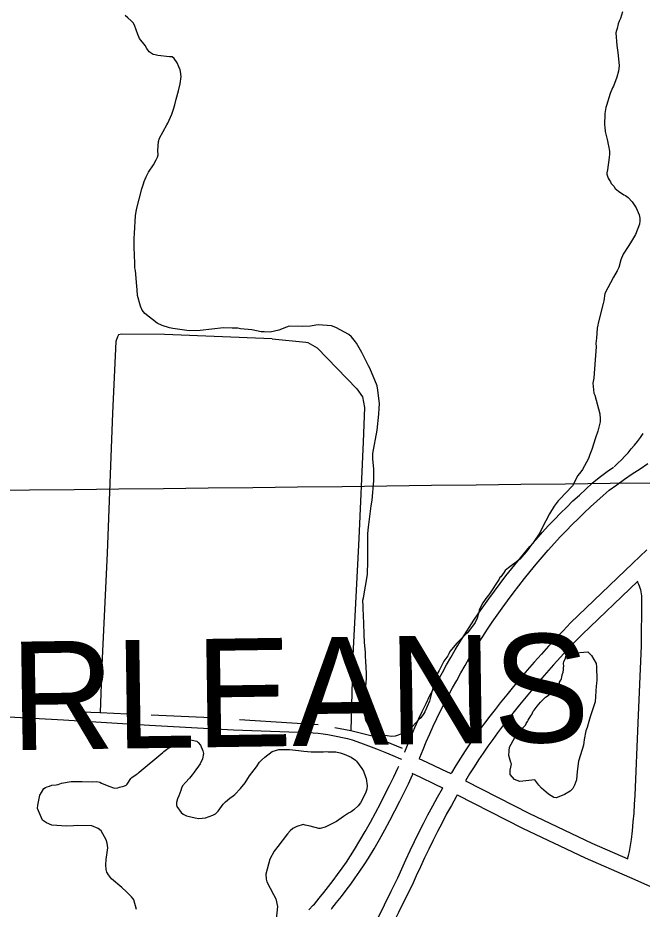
# Model space of a CAD drawing. Extents: x 3677843 to 3715951, y 511991 to 537744.
# Drawn here: x 3693064 to 3694217, y 522816 to 524461 of the extents above; entities that cross this region are included whole.
import ezdxf

# ---------------------------------------------------------------- set-up
doc = ezdxf.new("R2010")
doc.units = 0
for name, color, linetype in [('V-GRID-MAJR', 7, 'Continuous'), ('V-ROAD-CNTR', 7, 'Continuous'), ('V-SITE-VEGE', 7, 'Continuous'), ('V-TOPO-GNAM-IDEN', 7, 'Continuous'), ('V-TOPO-SHOR', 7, 'Continuous')]:
    doc.layers.add(name, color=color, linetype=linetype)

msp = doc.modelspace()

# ---------------------------------------------------------------- linework, layer by layer
at = {"layer": 'V-GRID-MAJR'}
msp.add_spline([(3682033.6, 523465.9), (3687312.3, 523524.6), (3697869.7, 523644.4)], degree=3, dxfattribs=at)
at = {"layer": 'V-ROAD-CNTR'}
for points in [[(3694165.6, 523632.6), (3694172.3, 523638.9), (3694178.8, 523645.3), (3694185, 523651.8), (3694191.2, 523658.5), (3694197.1, 523665.3), (3694202.9, 523672.3), (3694208.6, 523679.4), (3694214, 523686.6), (3694219.3, 523694)], [(3693831.3, 523153.8), (3693838.1, 523168.2), (3693845, 523182.4), (3693852.1, 523196.5), (3693859.4, 523210.4), (3693867, 523224.3), (3693874.8, 523238.2), (3693882.4, 523252.2), (3693890.1, 523265.9), (3693898, 523279.5), (3693906.1, 523293), (3693914.4, 523306.3), (3693922.8, 523319.5), (3693931.5, 523332.7), (3693940.3, 523345.7), (3693949.3, 523358.5), (3693958.5, 523371.3), (3693968.7, 523385.2), (3693978.9, 523399), (3693989.4, 523412.6), (3693999.9, 523426.1), (3694010.7, 523439.5), (3694021.6, 523452.7), (3694032.6, 523465.8), (3694043.8, 523478.8), (3694055.1, 523491.6), (3694065.7, 523503), (3694076.6, 523514.4), (3694087.7, 523525.7), (3694098.8, 523536.7), (3694110.2, 523547.7), (3694121.7, 523558.4), (3694133.3, 523569.1), (3694145, 523579.5), (3694156.5, 523589.5), (3694170.2, 523599.3), (3694184.4, 523609.4), (3694198.8, 523619.2), (3694213.3, 523628.9), (3694227.9, 523638.5)], [(3693804.2, 523166.5), (3693811, 523181.1), (3693818.1, 523195.7), (3693825.4, 523210.2), (3693833, 523224.6), (3693840.7, 523238.8), (3693848.5, 523252.8), (3693856.2, 523266.8), (3693864.1, 523280.8), (3693872.2, 523294.8), (3693880.5, 523308.6), (3693889, 523322.3), (3693897.7, 523335.9), (3693906.5, 523349.3), (3693915.6, 523362.7), (3693924.9, 523375.9), (3693934.2, 523388.9), (3693944.5, 523403), (3693955, 523417.1), (3693965.6, 523431), (3693976.4, 523444.7), (3693987.4, 523458.4), (3693998.5, 523471.9), (3694009.8, 523485.3), (3694021.2, 523498.5), (3694032.9, 523511.8), (3694043.9, 523523.6), (3694055.1, 523535.3), (3694066.4, 523546.8), (3694077.9, 523558.2), (3694089.5, 523569.4), (3694101.3, 523580.4), (3694113.2, 523591.3), (3694125.2, 523602.1), (3694137.9, 523613), (3694152.8, 523623.8), (3694164.5, 523632)], [(3694225.9, 523479), (3694200.3, 523454.5), (3694085, 523344.2), (3694071.2, 523330), (3694057.7, 523315.7), (3694044.3, 523301.3), (3694031.1, 523286.8), (3694018, 523272.1), (3694005.1, 523257.3), (3693992.4, 523242.3), (3693979.8, 523227.2), (3693967.4, 523211.9), (3693955.3, 523196.6), (3693945.5, 523184.5), (3693935.8, 523172.1), (3693926.3, 523159.5), (3693916.9, 523146.8), (3693907.8, 523134), (3693898.8, 523121), (3693890.1, 523108), (3693881.5, 523094.7), (3693873.1, 523081.4), (3693864.9, 523067.9), (3693863.9, 523066.2)], [(3694209.1, 523421.4), (3694106.2, 523322.9), (3694092.8, 523309.2), (3694079.5, 523295.2), (3694066.4, 523281), (3694053.4, 523266.7), (3694040.6, 523252.3), (3694027.9, 523237.7), (3694015.4, 523223), (3694003, 523208.1), (3693990.8, 523193.1), (3693978.7, 523177.9), (3693969, 523165.8), (3693959.6, 523153.8), (3693950.3, 523141.6), (3693941.2, 523129.2), (3693932.3, 523116.8), (3693923.6, 523104.2), (3693915.1, 523091.4), (3693906.8, 523078.6), (3693898.6, 523065.6), (3693890.9, 523053)], [(3694190.3, 522909.1), (3694191.9, 522915.3), (3694193.7, 522922.6), (3694195.2, 522930), (3694196.6, 522937.5), (3694197.7, 522944.9), (3694199.4, 522960.9), (3694200.9, 522977.1), (3694202.2, 522993.4), (3694203.3, 523009.7), (3694204.1, 523026), (3694209.7, 523159.7), (3694216, 523301.9), (3694216.9, 523386.9), (3694216.8, 523390.7), (3694216.5, 523394.3), (3694216.1, 523397.9), (3694215.4, 523401.5), (3694214.6, 523405.1), (3694213.6, 523408.6), (3694212.4, 523412), (3694211, 523415.4), (3694209.5, 523418.7), (3694208.4, 523420.7)], [(3692990.8, 523173.9), (3693148.5, 523165.2), (3693307.6, 523155.4), (3693462.4, 523147.3), (3693582.1, 523143), (3693591.3, 523142.8), (3693600.5, 523142.3), (3693609.7, 523141.7), (3693618.8, 523140.8), (3693627.9, 523139.7), (3693637, 523138.3), (3693646.1, 523136.8), (3693655.1, 523135), (3693664.1, 523133.1), (3693673, 523130.9), (3693681.9, 523128.5), (3693697, 523123.2), (3693712, 523117.7), (3693726.9, 523112), (3693741.8, 523106.1), (3693756.5, 523099.9), (3693771.2, 523093.5), (3693772.9, 523092.7)], [(3693778.6, 523106.3), (3693778.8, 523106.7), (3693784.8, 523121.8), (3693791, 523136.7), (3693797.5, 523151.6), (3693804.1, 523166.3)], [(3693805.9, 523093.5), (3693806.7, 523095.8), (3693812.6, 523110.5), (3693818.6, 523125), (3693824.9, 523139.5), (3693831.4, 523154)], [(3693804.8, 523094.3), (3693819.5, 523087.1), (3693846.8, 523074.2), (3693863.9, 523066.2)], [(3693601.8, 522814.6), (3693609.8, 522823.2), (3693612, 522825.6), (3693620.7, 522836.1), (3693629.5, 522846.9), (3693638.1, 522857.9), (3693646.5, 522869), (3693654.8, 522880.2), (3693663, 522891.5), (3693670.9, 522903), (3693678.7, 522914.5), (3693686.2, 522926), (3693696.1, 522942.6), (3693705.9, 522959.6), (3693715.5, 522976.7), (3693724.8, 522993.9), (3693733.9, 523011.2), (3693742.8, 523028.7), (3693750.8, 523044.5), (3693758.5, 523060.4), (3693766, 523076.4), (3693767.6, 523079.9)], [(3693643.3, 522816.3), (3693643.9, 522817.1), (3693653, 522828.2), (3693661.8, 522839.6), (3693670.5, 522851), (3693679.1, 522862.5), (3693687.5, 522874.2), (3693695.7, 522886), (3693703.7, 522897.9), (3693711.7, 522910.1), (3693722, 522927.5), (3693732, 522944.8), (3693741.8, 522962.2), (3693751.3, 522979.7), (3693760.6, 522997.4), (3693769.6, 523015.1), (3693777.7, 523031.2), (3693785.6, 523047.4), (3693793.3, 523063.7), (3693794.6, 523066.6)], [(3693791.7, 523067.3), (3693806.5, 523060.1), (3693834.1, 523047), (3693848.7, 523040.2)], [(3693890.9, 523053), (3694009.4, 522992.5), (3694124.6, 522937.9), (3694190.9, 522908.8)], [(3693875.8, 523027), (3693873.8, 523023.6), (3693864.9, 523007.7), (3693856.2, 522991.8), (3693847.6, 522975.7), (3693839.3, 522959.6), (3693831.1, 522943.4), (3693823.1, 522927.1), (3693815.3, 522910.7), (3693807.6, 522894.2), (3693800.1, 522877.6), (3693792.7, 522860.5), (3693779.8, 522835.2), (3693767.4, 522810.2), (3693755.2, 522785.1), (3693743.2, 522759.9), (3693739.3, 522751.6), (3693719.6, 522709), (3693712.4, 522694)], [(3693848.7, 523040.2), (3693847.7, 523038.4), (3693838.6, 523022.2), (3693829.8, 523006), (3693821.1, 522989.7), (3693812.6, 522973.3), (3693804.2, 522956.8), (3693796.1, 522940.2), (3693788.1, 522923.5), (3693780.3, 522906.7), (3693772.7, 522889.8), (3693765.5, 522873.3), (3693753, 522848.6), (3693740.5, 522823.4), (3693728.2, 522798.1), (3693718, 522776.8)], [(3693875.8, 523027), (3693996.1, 522965.6), (3694112.2, 522910.6), (3694193.6, 522874.9), (3694300.8, 522827.7)]]:
    msp.add_lwpolyline(points, dxfattribs=at)
at = {"layer": 'V-SITE-VEGE'}
for points in [[(3693367.8, 523885), (3693350.3, 523887.6), (3693344.3, 523888.6), (3693330.6, 523893.4), (3693321.3, 523897.2), (3693298.8, 523915.5), (3693293.9, 523921.5), (3693290.5, 523928.6), (3693285.5, 523948.7), (3693284.3, 523959.1), (3693283.7, 523965.6), (3693281.8, 523994.5), (3693281.2, 523997.2), (3693280.1, 523999.9), (3693280.1, 524004.3), (3693279.4, 524026.6), (3693278.8, 524034.3), (3693279.1, 524053.9), (3693279.6, 524063.7), (3693281.5, 524095.4), (3693283.6, 524107.4), (3693293.1, 524145.1), (3693296.3, 524154.4), (3693297.4, 524158.8), (3693301.1, 524167.5), (3693305.4, 524176.3), (3693314.6, 524190), (3693319.9, 524198.8), (3693322.1, 524203.7), (3693323.1, 524208.1), (3693322.5, 524216.3), (3693324, 524232.6), (3693325.6, 524239.2), (3693339.6, 524263.3), (3693341.2, 524266.6), (3693348.7, 524283), (3693351.4, 524292.3), (3693354, 524300.5), (3693356.7, 524310.9), (3693360.9, 524326.2), (3693364.1, 524339.3), (3693365.6, 524352.4), (3693364.4, 524362.2), (3693363.8, 524365), (3693361.6, 524370.4), (3693358.3, 524378), (3693352.8, 524386.2), (3693349.5, 524388.9), (3693344.6, 524388.8), (3693322.7, 524391.4), (3693317.8, 524392.4), (3693314, 524393.5), (3693308.5, 524396.7), (3693306.8, 524398.3), (3693302.4, 524404.3), (3693299.1, 524409.7), (3693289.2, 524422.7), (3693287.5, 524426), (3693285.9, 524430.3), (3693279.7, 524447.2), (3693277.5, 524451.5), (3693273.7, 524455.3), (3693267.1, 524460.7), (3693262.7, 524465)], [(3694181.1, 524472.1), (3694177.4, 524460), (3694174.7, 524454.6), (3694173.1, 524450.2), (3694171, 524441.4), (3694170, 524437.6), (3694168.9, 524433.2)], [(3694168.9, 524433.2), (3694170.2, 524409.8), (3694172.5, 524397.3), (3694174.9, 524373.3), (3694173.3, 524362.4), (3694170.7, 524351.4), (3694164.3, 524335), (3694162.6, 524331.7), (3694158.4, 524321.3), (3694151.5, 524298.9), (3694150.4, 524295.6), (3694148.3, 524284.2), (3694147.9, 524262.9), (3694148.5, 524259.1), (3694149.1, 524251.4), (3694152.5, 524236.7), (3694153.1, 524234), (3694154.2, 524227.5), (3694155.3, 524224.8), (3694157.1, 524215), (3694157.1, 524209.5), (3694156.6, 524203), (3694153, 524180.6), (3694151.9, 524175.1), (3694152, 524172.4), (3694154.7, 524165.3), (3694156.4, 524162.1), (3694158.6, 524158.3), (3694160.3, 524155), (3694165.2, 524150.1), (3694167.4, 524146.3), (3694173.5, 524140.9), (3694183.4, 524134.5), (3694186.6, 524132.8), (3694191.6, 524129.6), (3694198.7, 524121.5), (3694202.6, 524116.1), (3694205.9, 524110.1), (3694212, 524097.6), (3694213.2, 524091.1), (3694213.2, 524086.2), (3694212.2, 524080.1), (3694205.2, 524061), (3694197.7, 524048.9), (3694192.9, 524040.7), (3694182.1, 524024.8), (3694177.8, 524014.4), (3694174.1, 524000.2), (3694171.4, 523994.2), (3694164.4, 523982.7), (3694148.3, 523952.5), (3694146.2, 523938.9), (3694145.2, 523934), (3694136.2, 523897.3), (3694135.2, 523894.1), (3694134.1, 523888.1), (3694133.2, 523870), (3694131.6, 523859.7), (3694132.2, 523853.7), (3694131.3, 523837.9), (3694128.8, 523805.1), (3694127.8, 523795.8), (3694126.2, 523786.5), (3694128, 523768.6), (3694129.7, 523764.7), (3694139.2, 523729.9), (3694139.9, 523721.2), (3694139.4, 523715.7), (3694135.1, 523698.2), (3694130.9, 523685.7), (3694124.5, 523664.3), (3694120.8, 523655), (3694118.1, 523647.9), (3694106.8, 523627.7), (3694104.1, 523623.3), (3694098.7, 523616.1), (3694088.5, 523597.5), (3694085.8, 523594.2), (3694079.3, 523587.6), (3694062, 523569.5), (3694055, 523560.1), (3694046.4, 523545.9), (3694032.4, 523519.6), (3694028.1, 523510.8), (3694015.2, 523491.6), (3694010.9, 523486.7), (3694007.7, 523481.7), (3694003.3, 523475.7), (3693991.5, 523462), (3693984.4, 523456.5), (3693975.2, 523449.8), (3693970.3, 523446), (3693964.4, 523441), (3693962.7, 523437.7), (3693956.3, 523429.5), (3693954.6, 523427.9), (3693953, 523425.1), (3693934.2, 523396.1), (3693930.4, 523391.7), (3693922.8, 523381.2), (3693920.7, 523377.4)], [(3693920.7, 523377.4), (3693916.4, 523368.1), (3693915.9, 523364.3), (3693912.7, 523353.3), (3693909, 523345.1), (3693894.4, 523325.9), (3693890.6, 523322.6), (3693884.1, 523316), (3693874.9, 523307.2), (3693862, 523291.3), (3693860.3, 523287.4), (3693858.2, 523283.6), (3693851.2, 523273.7), (3693842.6, 523256.8), (3693838.8, 523250.2), (3693834.6, 523239.2), (3693826.6, 523207.5), (3693824.5, 523199.9), (3693816, 523180.2), (3693814.3, 523177.4), (3693808.4, 523169.2), (3693804.1, 523165.3), (3693793.3, 523153.3), (3693785.2, 523146.1), (3693780.8, 523142.8), (3693772.7, 523139.5), (3693766.7, 523137.2), (3693761.2, 523135.5), (3693754.2, 523134.9), (3693738.3, 523137.5), (3693735.6, 523138.1), (3693729.6, 523139.6), (3693723, 523143.4), (3693718.1, 523147.2), (3693712, 523154.8), (3693709.2, 523159.7), (3693707, 523164.5), (3693704.7, 523179.3), (3693705.7, 523184.7), (3693706.2, 523200.5), (3693705.5, 523210.9), (3693707, 523228.9), (3693707.5, 523233.3), (3693708, 523243.1), (3693707.9, 523251.8), (3693706.7, 523273.1), (3693706.6, 523282.9), (3693706, 523290), (3693704.7, 523309.1), (3693704.1, 523323.2), (3693703.3, 523344), (3693702, 523371.2), (3693702, 523374.5), (3693701.4, 523386.5), (3693702.4, 523390.9), (3693709.7, 523433.5), (3693710.6, 523459.1), (3693710.3, 523496.2), (3693710.7, 523509.3), (3693711.7, 523521.3), (3693716.3, 523555.2), (3693716.8, 523560.6), (3693718.4, 523571), (3693721.4, 523606.5), (3693721.8, 523615.8), (3693721.7, 523627.8), (3693719.9, 523647.4), (3693719.9, 523657.2), (3693727.7, 523700.3), (3693730.7, 523729.8), (3693731.7, 523740.7), (3693732.2, 523748.9), (3693729.3, 523774), (3693727.6, 523781.6), (3693714.2, 523814.2), (3693712, 523818.6), (3693699.8, 523843.6), (3693689.8, 523860.4), (3693687.6, 523863.1), (3693680.4, 523872.3), (3693675.5, 523876.6), (3693651.4, 523889.5), (3693643.2, 523892.7), (3693618.6, 523894.2), (3693614.3, 523893.6), (3693605, 523891.9), (3693590.8, 523891.2), (3693565.2, 523892.1), (3693560.3, 523890.4), (3693546.2, 523884.8), (3693530.4, 523880.9), (3693518.9, 523881.3), (3693513.5, 523881.8), (3693496.5, 523885), (3693475.2, 523887), (3693470.3, 523888), (3693460, 523888.5), (3693444.1, 523888.9), (3693401.1, 523883.7), (3693380.9, 523883.5), (3693367.8, 523885)], [(3693288.3, 523068.9), (3693332.2, 523105.3), (3693333.9, 523106.9), (3693338.7, 523110.8), (3693342, 523113.5), (3693350.1, 523116.3), (3693369.1, 523126.3), (3693374, 523128), (3693382.8, 523128.6), (3693394.8, 523126), (3693397, 523123.8), (3693401.4, 523118.9), (3693405.8, 523108.1), (3693407, 523103.2), (3693405.4, 523093.3), (3693401.1, 523084.6), (3693389.8, 523068.7), (3693386, 523064.3), (3693381.2, 523057.7), (3693373.6, 523050), (3693368.2, 523043.4), (3693366.6, 523039.6), (3693365, 523035.2), (3693361.8, 523025.3), (3693359.1, 523019.9), (3693357, 523012.8), (3693357, 523008.9), (3693357.6, 523005.7), (3693365.9, 522994.3), (3693369.7, 522991.6), (3693373.5, 522989.4), (3693375.7, 522988.4), (3693391.6, 522984.7), (3693398.7, 522983.7), (3693410.7, 522984.8), (3693424.3, 522989.3), (3693429.2, 522992.1), (3693434, 522997), (3693443.2, 523009.7), (3693447.5, 523014.1), (3693455.6, 523020.7), (3693461.6, 523025.1), (3693464.9, 523027.8), (3693475.7, 523038.8), (3693483.8, 523049.3), (3693489.2, 523057.5), (3693491.9, 523061.9), (3693504.8, 523078.9), (3693510.7, 523087.1), (3693514, 523091), (3693520.5, 523096.5), (3693534, 523106.9), (3693546, 523110.9), (3693555.3, 523110.9), (3693566.2, 523110.5), (3693582.6, 523109), (3693592.4, 523107.4), (3693606, 523106.4), (3693628.9, 523106.6), (3693634.9, 523107.2), (3693637.1, 523106.7), (3693651.3, 523106.3), (3693659.5, 523104.7), (3693663.3, 523103.6), (3693666.6, 523102), (3693671, 523100.4), (3693679.7, 523096.7), (3693688, 523090.8), (3693689.6, 523089.1), (3693699.6, 523075.6), (3693702.3, 523070.7), (3693706.2, 523060.4), (3693707.3, 523057.1), (3693709.1, 523044), (3693708.6, 523037.5), (3693706.5, 523030.4), (3693697.3, 523012.3), (3693693, 523006.8), (3693684.9, 522999.6), (3693680, 522995.8), (3693674.6, 522993), (3693665.9, 522986.9), (3693652.9, 522978.1), (3693631.7, 522967.6), (3693622.5, 522964.8), (3693620.3, 522964.7), (3693604.4, 522969)], [(3693283.3, 522815.2), (3693278.3, 522833.2), (3693277.2, 522835.4), (3693274.4, 522838.6), (3693265.1, 522847.8), (3693256.3, 522855.9), (3693237.1, 522872.1), (3693231.5, 522879.7), (3693228.8, 522884.6), (3693227.1, 522889), (3693227, 522897.7), (3693227.5, 522907.5), (3693230.6, 522929.4), (3693229.4, 522938.1), (3693227.2, 522944.1), (3693217.8, 522960.9), (3693212.8, 522965.2), (3693200.8, 522970), (3693175.2, 522970.4), (3693167, 522969.7), (3693153.9, 522969.1), (3693127.2, 522971.1), (3693117.3, 522975.3), (3693109.6, 522980.2), (3693100.7, 523001.9), (3693101.2, 523007.9), (3693104.9, 523026.5), (3693108.1, 523031.4), (3693112.4, 523038.6), (3693115.1, 523040.8), (3693118.4, 523041.9), (3693122.7, 523043), (3693127.1, 523044.7), (3693135.3, 523045.8), (3693138.5, 523046.4), (3693145.1, 523048.7), (3693163, 523051.5), (3693183.2, 523051.7), (3693201.2, 523051.3), (3693209.9, 523051.9), (3693215.4, 523050.3), (3693218.7, 523048.7), (3693232.4, 523042.8), (3693242.8, 523039.6), (3693248.8, 523040.2), (3693252, 523041.4), (3693260.2, 523043.1), (3693264, 523044.7), (3693266.2, 523046.9), (3693273.2, 523057.3), (3693274.8, 523059), (3693282.9, 523064.5), (3693286.2, 523067.3), (3693288.3, 523068.9)], [(3693604.4, 522969), (3693594.6, 522971.1), (3693591.3, 522972.1), (3693579.3, 522968.8), (3693572.3, 522964.9), (3693567.4, 522960.5), (3693562, 522955), (3693544.2, 522931.9), (3693537.7, 522923.2), (3693529.7, 522908.4), (3693522.3, 522881), (3693522.9, 522871.2), (3693524, 522866.3), (3693536.2, 522843), (3693540.6, 522835.4), (3693544, 522821.2), (3693541.5, 522797.7)]]:
    msp.add_lwpolyline(points, dxfattribs=at)
msp.add_lwpolyline([(3694079.1, 523288.2), (3694116.7, 523291.2), (3694123.8, 523284.2), (3694132.1, 523269.5), (3694132.7, 523263.5), (3694133.5, 523239.5), (3694133, 523231.9), (3694132.5, 523228.1), (3694130.5, 523198.6), (3694128.9, 523193.1), (3694121.5, 523171.2), (3694118.8, 523162.5), (3694115.6, 523151.6), (3694113.5, 523145), (3694110.4, 523129.2), (3694108.8, 523118.8), (3694106.2, 523110.6), (3694099.8, 523089.2), (3694097.2, 523070.1), (3694095.7, 523054.8), (3694092.5, 523045), (3694089.3, 523039), (3694084.4, 523034), (3694073.6, 523027.9), (3694063.2, 523023.5), (3694058.4, 523021.8), (3694054, 523022.3), (3694044.1, 523028.2), (3694039.7, 523032), (3694031.5, 523039.6), (3694026.5, 523045), (3694021, 523052.6), (3694018.8, 523054.8), (3693991.6, 523051.8), (3693981.2, 523055.5), (3693973.5, 523064.7), (3693973.4, 523072.4), (3693975, 523077.9), (3693976, 523084.4), (3693974.9, 523086.6), (3693971, 523099.6), (3693971.5, 523108.4), (3693972.5, 523114.9), (3693982.2, 523133), (3693987.6, 523139.6), (3693994, 523147.3), (3693999.5, 523153.3), (3694001.6, 523155.5), (3694003.2, 523158.8), (3694005.4, 523162.6), (3694007, 523164.8), (3694011.8, 523173.1), (3694013.5, 523175.3), (3694016.1, 523181.3), (3694017.8, 523183.5), (3694023.1, 523190.6), (3694029.6, 523198.3), (3694038.8, 523207.1), (3694042.1, 523209.3), (3694047.5, 523213.7), (3694054.5, 523220.3), (3694056.7, 523223.1), (3694061, 523227.5), (3694062.1, 523229.7), (3694064.8, 523233), (3694064.8, 523235.1), (3694066.9, 523238.4), (3694068.5, 523241.7), (3694069.1, 523244.4), (3694069.6, 523248.3), (3694071.2, 523253.7), (3694071.7, 523257.6), (3694072.2, 523262.5), (3694072.7, 523264.7), (3694072.1, 523269.6), (3694072.6, 523273.4), (3694074.8, 523277.2), (3694076.9, 523284.3), (3694077.4, 523286.5)], close=True, dxfattribs=at)
at = {"layer": 'V-TOPO-SHOR'}
msp.add_line((3693310.4, 523174.6), (3693435.3, 523168.9), dxfattribs=at)
for points in [[(3693534.1, 523868.3), (3693334.9, 523876.3), (3693255.6, 523877.4), (3693250.2, 523875.7), (3693248.2, 523872.3), (3693245.3, 523863.5), (3693238.8, 523731.2), (3693229.2, 523473.2), (3693219.6, 523266.1), (3693216.1, 523179.3)], [(3693534.1, 523868.3), (3693595.9, 523862.5), (3693599.6, 523861.7), (3693617.2, 523851.9), (3693690.5, 523776.5), (3693701, 523761.5), (3693704.5, 523742), (3693701.7, 523678.5), (3693693.9, 523500.2), (3693682.7, 523284.8), (3693679.2, 523145.8)], [(3693163.9, 523181), (3693216.1, 523179.3), (3693267, 523176.8)], [(3693473.7, 523166.3), (3693570.1, 523160), (3693619, 523156.6)], [(3693649.9, 523151.4), (3693679.2, 523145.8), (3693718.9, 523136.1), (3693774.2, 523113.2)]]:
    msp.add_lwpolyline(points, dxfattribs=at)

# ---------------------------------------------------------------- texts
at = {"layer": 'V-TOPO-GNAM-IDEN'}
msp.add_text('ORLEANS', height=200, rotation=0.8443, dxfattribs=at).set_placement((3692843.3, 523106.4))

doc.saveas('drawing.dxf')
